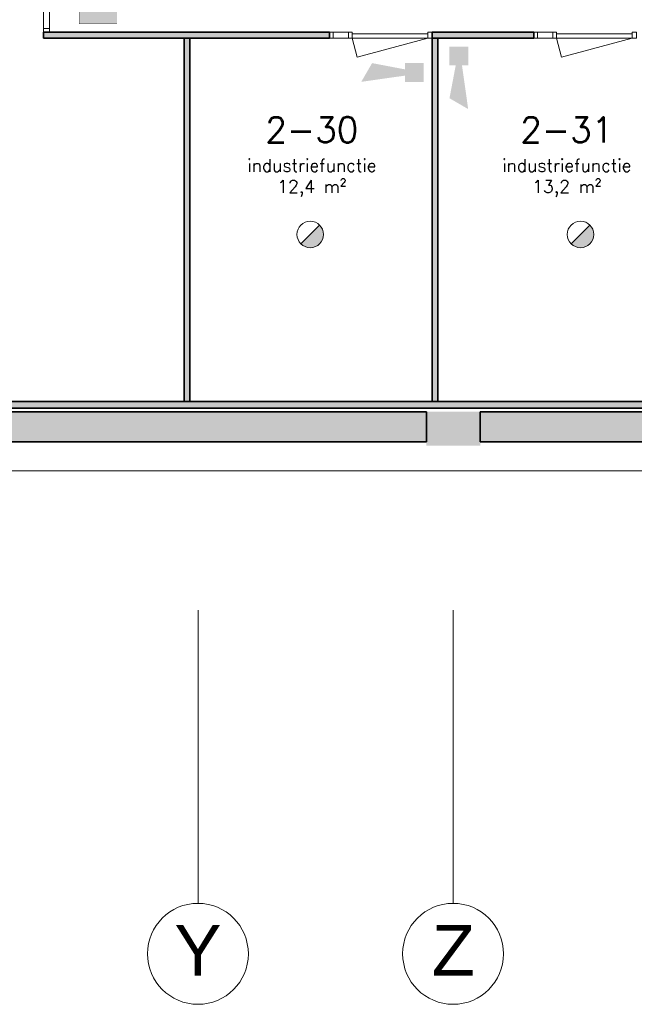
# Model space of a CAD drawing. Header units: millimetres. Extents: x -13022 to 1371524, y -38729 to 632593.
# Tile 326 of 381: x 819611 to 826921, y 565698 to 577403. Entities that reach past the tile are written whole.
import ezdxf
from ezdxf.enums import TextEntityAlignment as Align
from ezdxf.lldxf.tags import DXFTag

# ---------------------------------------------------------------- set-up
doc = ezdxf.new("R2010")
doc.units = ezdxf.units.MM
doc.header["$LTSCALE"] = 35
for name, color, linetype, lineweight in [('A LIJN 1', 1, 'Continuous', 20), ('A LIJN 2', 2, 'Continuous', 35), ('A LIJN 5', 5, 'Continuous', 13), ('A LIJN 9', 252, 'Continuous', 18), ('A OPMER', 10, 'Continuous', 50), ('Al65----_beveiliging-inst', 92, 'Continuous', 9), ('B95 tekst', 7, 'Continuous', 25), ('brandveiligheid voorzieningen', 10, 'Continuous', 9)]:
    doc.layers.add(name, color=color, linetype=linetype, lineweight=lineweight)
doc.styles.add('Algemeen', font='simplex.shx', dxfattribs={"height": 2.5})
doc.styles.add('Arial20', font='arial.ttf', dxfattribs={"height": 0.18})
tags = doc.linetypes.add('DIVIDE2', pattern=[0.625, 0.25, -0.125, 0, -0.125, 0, -0.125]).pattern_tags.tags
tags[14:15] = [DXFTag(74, 4), DXFTag(75, 0), DXFTag(340, '0'), DXFTag(46, 1.0), DXFTag(50, 0.0), DXFTag(44, 0.0), DXFTag(45, 0.0)]
tags[12:13] = [DXFTag(74, 4), DXFTag(75, 0), DXFTag(340, '0'), DXFTag(46, 1.0), DXFTag(50, 0.0), DXFTag(44, 0.0), DXFTag(45, 0.0)]
tags[10:11] = [DXFTag(74, 4), DXFTag(75, 0), DXFTag(340, '0'), DXFTag(46, 1.0), DXFTag(50, 0.0), DXFTag(44, 0.0), DXFTag(45, 0.0)]
tags[8:9] = [DXFTag(74, 4), DXFTag(75, 0), DXFTag(340, '0'), DXFTag(46, 1.0), DXFTag(50, 0.0), DXFTag(44, 0.0), DXFTag(45, 0.0)]
tags[6:7] = [DXFTag(74, 4), DXFTag(75, 0), DXFTag(340, '0'), DXFTag(46, 1.0), DXFTag(50, 0.0), DXFTag(44, 0.0), DXFTag(45, 0.0)]
tags[4:5] = [DXFTag(74, 4), DXFTag(75, 0), DXFTag(340, '0'), DXFTag(46, 1.0), DXFTag(50, 0.0), DXFTag(44, 0.0), DXFTag(45, 0.0)]

# ---------------------------------------------------------------- blocks, each defined once
blk = doc.blocks.new('Brandmelder')
at = {"layer": 'brandveiligheid voorzieningen'}
blk.add_hatch(color=256, dxfattribs=at).paths.add_polyline_path([(76.62, -89.8, 0.198912), (75.85, -87.94), (72.13, -91.66, 0.668179)])
blk.add_line((72.13, -91.66), (75.85, -87.94), dxfattribs=at)
blk.add_circle((73.99, -89.8), 2.63, dxfattribs=at)
blk = doc.blocks.new('Signaalgever (akoestisch)')
at = {"layer": 'Al65----_beveiliging-inst', "color": 10, "linetype": 'Continuous'}
for points in [[(3.71, 0), (3.71, 3.71), (0, 0), (0, 3.71)], [(10.23, 0), (12.38, 3.71), (3.71, 1.24), (3.71, 2.48)]]:
    blk.add_solid(points, dxfattribs=at)
blk = doc.blocks.new('Vluchtrichting linksaf')
at = {"layer": 'Al65----_beveiliging-inst', "linetype": 'Continuous', "true_color": 0xffffff}
for points in [[(-6.694, 1.1059), (-4.069, 1.1059), (-4.069, 6.3439), (-6.694, 6.3439)], [(-1.985, 3.4479), (0.93, 3.4479), (0.93, 4.0509), (-1.985, 4.0509), (-1.985, 5.1994), (-3.453, 3.7494), (-1.985, 2.2944)]]:
    blk.add_hatch(color=7, dxfattribs=at).paths.add_polyline_path(points)
h = blk.add_hatch(color=7, dxfattribs=at)
edge = h.paths.add_edge_path()
edge.add_ellipse((1.8844, 5.962), major_axis=(-0.5356, 0.5356), ratio=1, start_angle=226.814523, end_angle=312.871958, ccw=False)
edge.add_ellipse((1.9023, 5.9872), major_axis=(0.5227, 0.5227), ratio=1, start_angle=303.437417, end_angle=314.909899, ccw=False)
edge.add_line((2.6265, 5.839), (4.3915, 5.839))
edge.add_line((4.3915, 5.839), (5.4375, 4.787))
edge.add_line((5.4375, 4.787), (5.0245, 4.372))
edge.add_line((5.0245, 4.372), (4.1495, 5.253))
edge.add_line((4.1495, 5.253), (3.2835, 5.253))
edge.add_line((3.2835, 5.253), (5.2665, 3.346))
edge.add_line((5.2665, 3.346), (6.4335, 3.346))
edge.add_line((6.4335, 3.346), (6.4335, 2.613))
edge.add_line((6.4335, 2.613), (4.2355, 2.613))
edge.add_line((4.2355, 2.613), (3.8755, 2.974))
edge.add_line((3.8755, 2.974), (2.9325, 2.026))
edge.add_line((2.9325, 2.026), (2.9325, 0.852))
edge.add_line((2.9325, 0.852), (2.2035, 0.852))
edge.add_line((2.2035, 0.852), (2.2035, 2.33))
edge.add_line((2.2035, 2.33), (3.3605, 3.493))
edge.add_line((3.3605, 3.493), (2.9315, 3.923))
edge.add_line((2.9315, 3.923), (2.1675, 3.154))
edge.add_line((2.1675, 3.154), (1.7725, 3.552))
edge.add_line((1.7725, 3.552), (2.5365, 4.321))
edge.add_line((2.5365, 4.321), (2.0565, 4.803))
edge.add_line((2.0565, 4.803), (2.0565, 5.267))
edge.add_line((2.0565, 5.267), (1.9125, 5.253))
edge.add_ellipse((1.9408, 6.0112), major_axis=(-0.5365, 0.5365), ratio=1, start_angle=46.903391, end_angle=132.86163, ccw=False)
edge.add_ellipse((1.9431, 5.9585), major_axis=(-0.5382, 0.5382), ratio=1, start_angle=-42.692869, end_angle=42.927848, ccw=False)
at = {"layer": 'Al65----_beveiliging-inst', "color": 7, "true_color": 0xffffff, "const_width": 0.05}
blk.add_lwpolyline([(-7.5, 0), (7.5, 0), (7.5, 7.5), (-7.5, 7.5)], close=True, dxfattribs=at)
at = {"layer": 'Al65----_beveiliging-inst', "color": 7, "true_color": 0xffffff}
blk.add_solid([(-7.5, 0), (7.5, 0), (-7.5, 7.5), (7.5, 7.5)], dxfattribs=at)
at = {"layer": 'Al65----_beveiliging-inst', "color": 92}
blk.add_solid([(-7.25, 0.25), (7.25, 0.25), (-7.25, 7.25), (7.25, 7.25)], dxfattribs=at)

msp = doc.modelspace()

# ---------------------------------------------------------------- hatches: boundary and pattern name
at = {"layer": 'A LIJN 2'}
h = msp.add_hatch(color=256, dxfattribs=at)
h.dxf.hatch_style = 1
h.paths.add_polyline_path([(833155.363, 572742.862), (825088.354, 572742.862), (825088.354, 572382.862), (833155.363, 572382.862)], flags=16)
h.paths.add_polyline_path([(824448.355, 572382.862), (824448.355, 572337.862), (825088.354, 572337.862), (825088.354, 572382.862), (833498.358, 572382.862), (834049.372, 572742.862), (824448.355, 572742.862)])
at = {"layer": 'A LIJN 9', "ltscale": 0.1}
h = msp.add_hatch(color=256, dxfattribs=at)
h.dxf.hatch_style = 1
h.paths.add_polyline_path([(820370.36, 578842.863), (812606.361, 578842.862), (812536.361, 578842.862), (812536.361, 572862.862), (800626.36, 572862.862), (800626.36, 581292.862), (812536.361, 581292.862), (812536.361, 580162.862), (812606.361, 580162.862), (812606.361, 581292.862), (812606.361, 581362.862), (800626.36, 581362.862), (800626.36, 581792.862), (800626.36, 581862.862), (799008.375, 581862.861), (799008.375, 581792.861), (800556.361, 581792.862), (800556.361, 572862.862), (797448.361, 572862.862), (797448.361, 572862.861), (797448.361, 572782.862), (834049.372, 572782.862), (834049.371, 572862.862), (812606.361, 572862.862), (812606.361, 578772.862), (820370.36, 578772.863)])
h = msp.add_hatch(color=256, dxfattribs=at)
h.dxf.hatch_style = 1
h.paths.add_polyline_path([(821636.351, 577182.862), (821566.351, 577182.862), (821566.351, 572862.862), (821636.351, 572862.862)])
h.paths.add_polyline_path([(823296.371, 577252.862), (819896.361, 577252.862), (819896.361, 577182.862), (823296.371, 577182.862)])
h = msp.add_hatch(color=256, dxfattribs=at)
h.dxf.hatch_style = 1
h.paths.add_polyline_path([(825726.37, 577252.862), (824516.371, 577252.862), (824516.371, 577182.862), (825726.37, 577182.862)])
h.paths.add_polyline_path([(824586.37, 577182.862), (824516.371, 577182.862), (824516.371, 572862.862), (824586.37, 572862.862)])
h = msp.add_hatch(color=256, dxfattribs=at)
h.dxf.hatch_style = 1
h.paths.add_polyline_path([(824448.355, 572742.862), (816156.363, 572742.862), (816156.363, 572382.862), (824448.355, 572382.862)])
h = msp.add_hatch(color=256, dxfattribs=at)
h.dxf.hatch_style = 1
h.paths.add_polyline_path([(833155.363, 572742.862), (825088.354, 572742.862), (825088.354, 572382.862), (833155.363, 572382.862)])

# ---------------------------------------------------------------- linework, layer by layer
at = {"layer": 'A LIJN 1', "linetype": 'Continuous'}
msp.add_line((796748.361, 572037.862), (833198.362, 572037.862), dxfattribs=at)
at = {"layer": 'A LIJN 1', "color": 1, "linetype": 'DIVIDE2'}
for p, q in [((821733.358, 570382.863), (821733.358, 566897.871)), ((824768.354, 570382.863), (824768.354, 566897.871))]:
    msp.add_line(p, q, dxfattribs=at)
at = {"layer": 'A LIJN 1', "color": 2, "linetype": 'Continuous', "lineweight": 0}
for centre, ratio, start_param, end_param in [((821730.93, 566297.871), 0.999712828, 0.000005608, 6.283180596), ((824765.926, 566297.871), 0.999717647, 0.00000562, 6.283180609)]:
    msp.add_ellipse(centre, major_axis=(0.36, 600), ratio=ratio, start_param=start_param, end_param=end_param, dxfattribs=at)
at = {"layer": 'A LIJN 2'}
for p, q in [((819896.361, 577252.862), (823296.371, 577252.862)), ((819896.361, 577252.862), (819896.361, 577182.862)), ((823296.371, 577252.862), (823296.371, 577182.862)), ((824516.371, 577252.862), (825726.37, 577252.862)), ((824516.371, 577252.862), (824516.371, 577182.862)), ((825726.37, 577252.862), (825726.37, 577182.862)), ((819896.361, 577182.862), (823296.371, 577182.862)), ((821566.351, 572862.862), (821566.351, 577182.862)), ((821636.351, 572862.862), (821636.351, 577182.862)), ((824516.371, 577182.862), (825726.37, 577182.862)), ((824516.371, 572862.862), (824516.371, 577182.862)), ((824586.37, 572862.862), (824586.37, 577182.862)), ((812606.361, 572862.862), (834049.372, 572862.862)), ((797448.361, 572782.862), (834049.372, 572782.862)), ((816156.363, 572742.862), (824448.355, 572742.862)), ((824448.355, 572382.862), (824448.355, 572742.862)), ((825088.354, 572742.862), (833155.363, 572742.862)), ((825088.354, 572382.862), (825088.354, 572742.862)), ((816156.363, 572382.862), (824448.355, 572382.862)), ((825088.354, 572382.862), (833155.363, 572382.862))]:
    msp.add_line(p, q, dxfattribs=at)
at = {"layer": 'A LIJN 5', "linetype": 'Continuous'}
for p, q in [((819896.361, 577517.857), (819896.361, 577297.863)), ((819966.36, 577297.863), (819966.36, 577517.857)), ((823341.368, 577252.861), (823521.368, 577252.861)), ((824466.379, 577232.865), (823566.366, 577232.861)), ((825771.366, 577252.861), (825951.366, 577252.861)), ((826896.378, 577232.865), (825996.365, 577232.861)), ((823341.368, 577182.862), (823521.368, 577182.862)), ((823626.657, 576957.862), (823566.364, 577182.862)), ((823566.366, 577182.862), (824466.375, 577182.862)), ((824466.373, 577182.87), (823626.657, 576957.862)), ((825771.366, 577182.862), (825951.366, 577182.862)), ((826056.656, 576957.862), (825996.363, 577182.862)), ((825996.365, 577182.862), (826896.374, 577182.862)), ((826896.372, 577182.87), (826056.656, 576957.862))]:
    msp.add_line(p, q, dxfattribs=at)
for points in [[(819966.36, 577297.863), (819966.36, 577252.862), (819896.361, 577252.862), (819896.361, 577297.863)], [(823341.372, 577182.862), (823341.372, 577252.861), (823296.371, 577252.861), (823296.371, 577182.862)], [(823521.368, 577252.862), (823566.368, 577252.862), (823566.368, 577182.862), (823521.368, 577182.862)], [(824466.377, 577252.862), (824516.371, 577252.862), (824516.371, 577182.862), (824466.377, 577182.862)], [(825771.37, 577182.862), (825771.37, 577252.861), (825726.37, 577252.861), (825726.37, 577182.862)], [(825951.366, 577252.862), (825996.366, 577252.862), (825996.366, 577182.862), (825951.366, 577182.862)], [(826896.376, 577252.862), (826946.369, 577252.862), (826946.369, 577182.862), (826896.376, 577182.862)]]:
    msp.add_3dface(points, dxfattribs=at)

# ---------------------------------------------------------------- block references
at = {"ltscale": 0.1, "xscale": 60, "yscale": 60, "zscale": 60}
for p, rotation in [((824723.05, 577082.862), 270), ((824416.37, 576886.691), 180)]:
    msp.add_blockref('Signaalgever (akoestisch)', p, dxfattribs=dict(at, rotation=rotation))
at = {"layer": 'A OPMER', "ltscale": 0.1, "xscale": -60, "yscale": 60, "zscale": 60, "rotation": 90}
msp.add_blockref('Vluchtrichting linksaf', (820768.608, 577805.025), dxfattribs=at)
at = {"layer": 'Al65----_beveiliging-inst', "xscale": 60, "yscale": 60, "zscale": 60}
for p in [(818627.864, 580237.986), (821842.153, 580237.986)]:
    msp.add_blockref('Brandmelder', p, dxfattribs=at)

# ---------------------------------------------------------------- texts
at = {"layer": 'A LIJN 1', "style": 'Arial20', "oblique": 360}
msp.add_text('Y', height=600, rotation=359.9654666, dxfattribs=at).set_placement((821730.93, 566039.303), align=Align.CENTER)
at = {"layer": 'A LIJN 1', "style": 'Arial20'}
msp.add_text('Z', height=600, rotation=359.9654666, dxfattribs=at).set_placement((824768.354, 566039.303), align=Align.CENTER)
at = {"layer": 'B95 tekst', "char_height": 300, "width": 4383.91272, "attachment_point": 2, "style": 'Algemeen'}
for s, insert in [('\\pt3600;2-30\\P{\\H0.5x;\\C1;industriefunctie\\P\\ptz;\\C256;12,4 m²}', (823086.11, 576244.742)), ('\\pt3600;2-31\\P{\\H0.5x;\\C1;industriefunctie\\P\\ptz;\\C256;13,2 m²}', (826117.999, 576244.742))]:
    msp.add_mtext(s, dxfattribs=dict(at, insert=insert))

doc.saveas('drawing.dxf')
